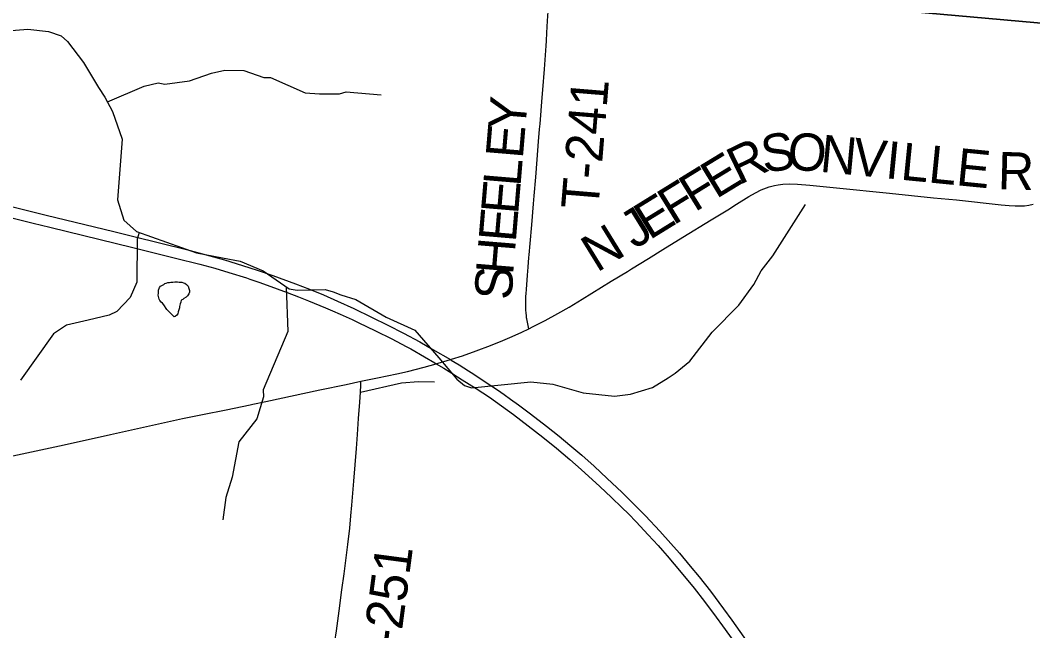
# Model space of a CAD drawing. Extents: x 1410790 to 1770854, y 448063 to 770588.
# Drawn here: x 1626387 to 1634523, y 606052 to 610959 of the extents above; entities that cross this region are included whole.
import ezdxf

# ---------------------------------------------------------------- set-up
doc = ezdxf.new("R2010")
doc.units = 0
for name, color, linetype in [('GM_X_County_Road', 7, 'Continuous'), ('GM_X_County_Road_Text', 7, 'Continuous'), ('GM_X_Minor_Lake', 7, 'Continuous'), ('GM_X_Minor_River', 7, 'Continuous'), ('GM_X_Township', 7, 'Continuous'), ('GM_X_Township_Road', 7, 'Continuous'), ('GM_X_Township_Road_Text', 7, 'Continuous'), ('GM_X_US_Route', 7, 'Continuous')]:
    doc.layers.add(name, color=color, linetype=linetype)

msp = doc.modelspace()

# ---------------------------------------------------------------- linework, layer by layer
at = {"layer": 'GM_X_County_Road'}
for points in [[(1631267.4, 608940.7), (1631298.6, 608959.7), (1631435.3, 609044.4), (1631549.8, 609115), (1631712.2, 609214.2), (1631938.4, 609353.6), (1632072.6, 609436.1), (1632142.2, 609479.3), (1632242.9, 609541.3), (1632294.2, 609571), (1632341.2, 609595), (1632362.4, 609604.4), (1632405.8, 609620.5), (1632447.5, 609631.3), (1632476.7, 609636.9), (1632516.1, 609642.3), (1632572.3, 609644.1), (1632631.6, 609641.4), (1632733.2, 609632.9), (1632945.5, 609613.1), (1633373, 609568.6), (1633725.5, 609532.4), (1633911.6, 609514.1), (1634270.5, 609476.4), (1634332.5, 609470.3), (1634381.4, 609467.1), (1634423.7, 609466.7), (1634456.2, 609468.3), (1634491.6, 609472.6), (1634526.6, 609479.7)], [(1630473.3, 608479.5), (1630509.5, 608497.3), (1630605.7, 608546.8), (1630706.4, 608601.7), (1630797.5, 608653.8), (1630901.4, 608716.4), (1631135.9, 608861), (1631267.4, 608940.7)], [(1629123.4, 608056.8), (1629258.9, 608085), (1629413, 608117.2), (1629499.2, 608137.1), (1629632.6, 608171.1), (1629729.5, 608197.9), (1629746.3, 608202.5), (1629844.5, 608231.9), (1629853.1, 608234.4), (1629940.4, 608262.7), (1630051.7, 608301.9), (1630165.2, 608344.6), (1630265.6, 608384.8), (1630340.9, 608417), (1630418.3, 608452.6), (1630473.3, 608479.5)], [(1628255.3, 607873.1), (1628360.3, 607895), (1628793.5, 607987.2), (1629005.2, 608032.2), (1629123.4, 608056.8)], [(1626327, 607457.2), (1626702.1, 607538.5), (1626980.9, 607599.8), (1627112.3, 607628.5), (1627692, 607757.1), (1627852.7, 607790.3), (1628042.5, 607828), (1628235, 607868.8), (1628255.3, 607873.1)]]:
    msp.add_lwpolyline(points, dxfattribs=at)
at = {"layer": 'GM_X_Minor_Lake'}
msp.add_lwpolyline([(1627624.8, 608576.3), (1627565.4, 608635.2), (1627541.7, 608671.5), (1627529.8, 608683.7), (1627519.9, 608691.8), (1627508, 608706), (1627504.2, 608718.1), (1627500.3, 608728.2), (1627496.5, 608750.3), (1627496.6, 608764.3), (1627496.7, 608774.4), (1627498.9, 608788.4), (1627507.1, 608810.4), (1627515.3, 608820.3), (1627525.3, 608826.2), (1627539.5, 608836.1), (1627549.5, 608842), (1627559.6, 608845.9), (1627573.7, 608849.8), (1627585.7, 608851.6), (1627597.7, 608853.5), (1627611.8, 608853.3), (1627629.8, 608855.2), (1627639.9, 608857), (1627651.9, 608856.9), (1627663.9, 608854.8), (1627675.9, 608854.6), (1627685.9, 608852.5), (1627699.9, 608848.3), (1627709.9, 608846.2), (1627723.8, 608836), (1627735.6, 608821.9), (1627741.4, 608801.7), (1627747.3, 608787.6), (1627747.2, 608773.6), (1627741, 608759.6), (1627730.8, 608743.7), (1627720.7, 608733.7), (1627702.5, 608721.9), (1627692.4, 608714), (1627680.3, 608708.1), (1627676.2, 608694.1), (1627672, 608680.1), (1627667.8, 608658.1), (1627665.7, 608648.1), (1627661.5, 608630.1), (1627657.3, 608616.1), (1627653.1, 608600.1), (1627645, 608588.1), (1627632.9, 608578.2), (1627624.8, 608576.3)], dxfattribs=at)
at = {"layer": 'GM_X_Minor_River'}
for points in [[(1626283.1, 610873.1), (1626447.4, 610888.2), (1626613.1, 610867.1), (1626716.6, 610833.2), (1626767.8, 610788.1), (1626894.8, 610619.3), (1627015.3, 610418.5), (1627067.9, 610339.3), (1627127.9, 610225.9), (1627206, 610001.9), (1627169.3, 609515.2), (1627218.4, 609351.8), (1627320.8, 609259.7), (1627802, 609088.5), (1628013.4, 609050.5), (1628153, 609021.9), (1628339.7, 608944.3), (1628549.2, 608800.1), (1628613, 608788.9), (1628837.3, 608794.9), (1628900.9, 608775.7), (1628962.6, 608752.5), (1629083.9, 608714.2), (1629327.5, 608573.4), (1629557.8, 608466.9), (1629751.9, 608244.8), (1629894.9, 608073.7), (1629958.1, 608024.4), (1630011.8, 608005.4), (1630490.8, 608052.8), (1630666.6, 608033.6), (1630911.5, 607964.9), (1631161.1, 607936.3), (1631289.5, 607954.1), (1631466.5, 608007), (1631593.9, 608084.9), (1631648.6, 608122), (1631768.4, 608218.1), (1631946.6, 608451.5), (1632162.6, 608670.2), (1632281.6, 608834.5), (1632341.6, 608945.7), (1632433.8, 609064.4), (1632697.3, 609478.8)], [(1627087.4, 610302.5), (1627381.7, 610429.9), (1627496.2, 610455.9), (1627548, 610444.9), (1627746.6, 610471.4), (1627923.8, 610532.4), (1628032.2, 610556.5), (1628184.3, 610553.7), (1628343.4, 610498.7), (1628397.4, 610497.7), (1628677.3, 610376.3), (1628791.2, 610366.2), (1628953.3, 610367.2), (1629005.6, 610382.3), (1629287.3, 610359.2)], [(1627343.6, 609251.6), (1627327.8, 609199.4), (1627323.6, 608854.5), (1627271.4, 608731.1), (1627163.3, 608616.8), (1627102.8, 608587.8), (1626932, 608548.8), (1626759.2, 608507.8), (1626653.9, 608439.5), (1626389.1, 608065.3)], [(1628524, 608817.5), (1628537.1, 608457.4), (1628338.7, 607987.7), (1628341.7, 607931.5), (1628288.5, 607756), (1628143.1, 607570.1), (1628090.1, 607286.3), (1628039.1, 607122.8), (1628015.9, 606944.7)]]:
    msp.add_lwpolyline(points, dxfattribs=at)
at = {"layer": 'GM_X_Township'}
for points in [[(1644788, 635766.9), (1644047.5, 627642.3), (1644023.2, 627376.4), (1643521.9, 621830.3), (1643260.5, 618938.5), (1642473, 610226.5), (1635554.4, 610848.2), (1630619.4, 611291.6), (1622665.7, 612006.2)], [(1622665.7, 612006.2), (1630619.4, 611291.6), (1635554.4, 610848.2), (1642473, 610226.5), (1642314.3, 608471.7), (1641953.9, 604485), (1641725.9, 601963.4), (1641435.4, 598750.5), (1641009.8, 594042.4), (1640772.4, 591418.6), (1640696.4, 590578.8)]]:
    msp.add_lwpolyline(points, dxfattribs=at)
at = {"layer": 'GM_X_Township_Road'}
for points in [[(1630619.5, 610858.4), (1630625.1, 610952.9), (1630633.8, 611103.5), (1630637.2, 611158.8), (1630647.1, 611311.9)], [(1630474.8, 609052.4), (1630476.4, 609072.3), (1630484.1, 609163.9), (1630496.7, 609314.2), (1630510.7, 609484.2), (1630516, 609546.4), (1630529, 609696.7), (1630541, 609840.5), (1630552.6, 609984.4), (1630560.7, 610082.4), (1630564.2, 610124.9), (1630580.8, 610337.5), (1630585.6, 610399.6), (1630598.5, 610566.4), (1630612.8, 610752.8), (1630615.5, 610792.1), (1630619.5, 610858.4)], [(1630473.3, 608479.5), (1630465.4, 608518.5), (1630459.7, 608546.2), (1630457.6, 608559.2), (1630456.3, 608568.4), (1630454.1, 608586.6), (1630452.4, 608604.4), (1630450.6, 608630.4), (1630449.5, 608659.6), (1630448.9, 608686.4), (1630449.8, 608712.3), (1630450.6, 608738.5), (1630452, 608761.5), (1630453.9, 608794.4), (1630462.7, 608908.9), (1630468.4, 608974.3), (1630474.8, 609052.4)], [(1629096.4, 607630), (1629105.8, 607758.9), (1629114.8, 607889.9), (1629121.9, 607970.5), (1629121.7, 607978.2), (1629122.5, 608017.6), (1629123.4, 608056.8)], [(1629121.9, 607970.5), (1629449.3, 608043.5), (1629586.3, 608056.4), (1629716.2, 608053.8)], [(1628857.9, 605532.1), (1628862.7, 605567.7), (1628873.7, 605648.9), (1628892.8, 605802), (1628915, 605964.6), (1628927.2, 606052.3), (1628948.9, 606211.7), (1628971.6, 606380.8), (1628990.2, 606510.8), (1629020.2, 606745.2), (1629035.2, 606875.6), (1629044.4, 606976.9), (1629051.1, 607062), (1629066.8, 607255), (1629088.2, 607516.7), (1629096.4, 607630)]]:
    msp.add_lwpolyline(points, dxfattribs=at)
at = {"layer": 'GM_X_US_Route'}
for points in [[(1626115.7, 609421.4), (1626491.7, 609329.1), (1626625.2, 609295), (1627029.8, 609196.2), (1627281.6, 609134.8), (1627635.2, 609047.7), (1627829.2, 608998.2), (1627949.5, 608965.4), (1628063, 608932.3), (1628203.9, 608888), (1628232, 608878.7), (1628303.5, 608854.5), (1628371.7, 608830.8), (1628531.8, 608771.6), (1628623.6, 608736.1), (1628703, 608704.7), (1628839.6, 608648.5), (1628897, 608624), (1628957.1, 608597.7), (1629055.5, 608552.4), (1629108.9, 608527.1), (1629168.1, 608498.7), (1629241.9, 608463), (1629374.2, 608397.3), (1629487.3, 608337.2), (1629524.7, 608316.6), (1629636.1, 608253.4), (1629717.8, 608204.8), (1629729.5, 608197.9), (1629791.3, 608161.4), (1629855.5, 608121.8), (1629939.2, 608069.9), (1630050, 607999.5), (1630156.5, 607928.5), (1630253.5, 607860.9), (1630351.6, 607789.2), (1630469.2, 607699.8), (1630585.4, 607608.7), (1630694.9, 607519.6), (1630802.8, 607428.6), (1630894.1, 607348.5), (1631045, 607212), (1631138.3, 607124.4), (1631220.5, 607044.1), (1631273.8, 606990.6), (1631335.6, 606927.1), (1631432.4, 606824.4), (1631512.5, 606737.5), (1631547.5, 606698.3), (1631586.6, 606654), (1631641.5, 606588.6), (1631750.3, 606457.2), (1631801.8, 606393.3), (1631885.3, 606287.7), (1631980.3, 606162.1), (1632030.4, 606093), (1632122, 605964.8)], [(1626295, 609466.9), (1626594.3, 609392.5), (1627139.5, 609259.9), (1627298.8, 609220.9), (1627722.1, 609115.1), (1627880.7, 609073.6), (1628029.1, 609032), (1628173.5, 608988.5), (1628292.1, 608950.3), (1628416.1, 608907.6), (1628597.7, 608840.9), (1628710.8, 608797), (1628823, 608751), (1628937.3, 608701.3), (1629068.5, 608641.4), (1629210.6, 608573.6), (1629339.7, 608509.3), (1629467.9, 608443), (1629597.7, 608373), (1629703.5, 608313.6), (1629844.5, 608231.9), (1629851, 608228.1), (1629915.2, 608188.6), (1629990.1, 608141.5), (1630031.4, 608114.8), (1630108.1, 608064.3), (1630222.1, 607987.1), (1630276.2, 607950), (1630326.8, 607913.7), (1630390.5, 607867.5), (1630487.9, 607795.2), (1630615.3, 607697.3), (1630718, 607615.7), (1630804.2, 607545), (1630898.7, 607463.9), (1630998.8, 607374.2), (1631104.6, 607276.2), (1631220.9, 607165.3), (1631330.6, 607057), (1631410.8, 606975), (1631525.2, 606853), (1631615.7, 606753.6), (1631684.9, 606674.7), (1631771.6, 606572), (1631842, 606485.6), (1631932.7, 606369.3), (1632039.4, 606227.9), (1632105, 606137.8), (1632234.1, 605955.9)]]:
    msp.add_lwpolyline(points, dxfattribs=at)

# ---------------------------------------------------------------- texts
at = {"layer": 'GM_X_County_Road_Text'}
for s, rotation, p in [('S', 8.04208, (1632361.5, 609732.1)), ('O', 356.00419, (1632545.3, 609759.9)), ('R', 25.84241, (1632163.2, 609631.9)), ('N', 354.48731, (1632806.5, 609741.6)), ('V', 354.34813, (1633069.1, 609716.3)), ('I', 354.34655, (1633331.8, 609690.3)), ('L', 354.34655, (1633454.4, 609678.2)), ('E', 31.34302, (1631978.3, 609518.8)), ('L', 354.34628, (1633677.7, 609656.1)), ('E', 354.3503, (1633901.1, 609634)), ('R', 358.52735, (1634240.2, 609601.3)), ('F', 31.67598, (1631806.4, 609412.8)), ('F', 31.69344, (1631634.2, 609306.4)), ('E', 31.69154, (1631443.2, 609188.5)), ('J', 31.69117, (1631323.4, 609114.6)), ('N', 31.69222, (1631020.2, 608927.3))]:
    msp.add_text(s, height=300, rotation=rotation, dxfattribs=at).set_placement(p)
at = {"layer": 'GM_X_Township_Road_Text'}
for s, rotation, p in [('T-241', 85.28374, (1631031.5, 609431)), ('Y', 85.18583, (1630443.8, 610064.3)), ('E', 85.19161, (1630425, 609840.7)), ('L', 85.18581, (1630406.2, 609617)), ('E', 85.19161, (1630387.4, 609393.4)), ('E', 85.18581, (1630368.5, 609169.8)), ('H', 85.28808, (1630346.8, 608906.8)), ('S', 87.20023, (1630337.1, 608707.3)), ('T-251', 82.46049, (1629405.1, 605677.5))]:
    msp.add_text(s, height=300, rotation=rotation, dxfattribs=at).set_placement(p)

doc.saveas('drawing.dxf')
